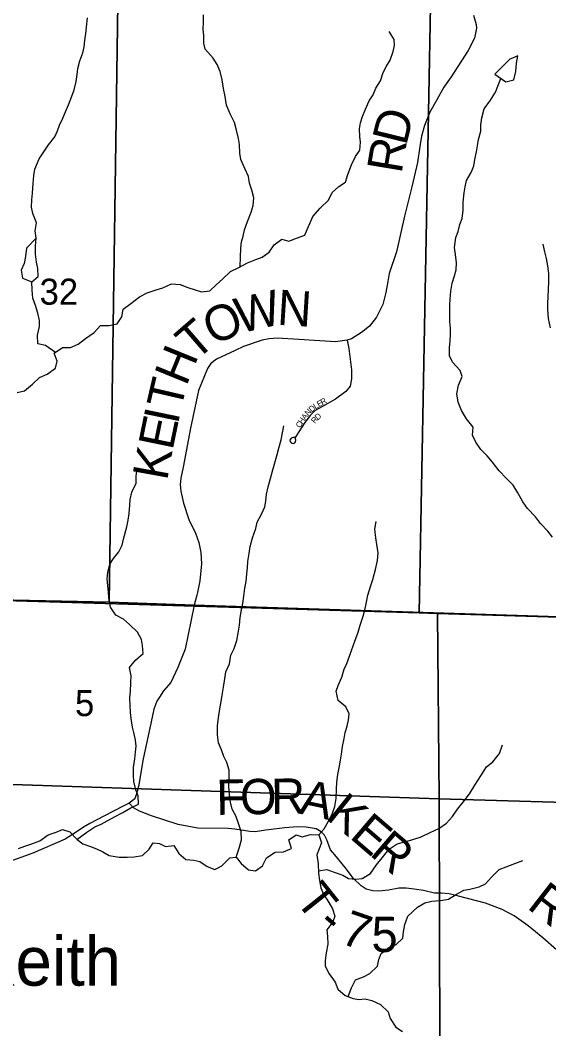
# Model space of a CAD drawing. Extents: x 2043100 to 2470832, y 443715 to 810583.
# Drawn here: x 2232918 to 2237420, y 603477 to 612057 of the extents above; entities that cross this region are included whole.
import ezdxf

# ---------------------------------------------------------------- set-up
doc = ezdxf.new("R2010")
doc.units = 0
for name, color, linetype in [('GM_X_County_Road', 7, 'Continuous'), ('GM_X_County_Road_Text', 7, 'Continuous'), ('GM_X_Minor_Lake', 7, 'Continuous'), ('GM_X_Minor_River', 7, 'Continuous'), ('GM_X_Section', 7, 'Continuous'), ('GM_X_Section_Text', 7, 'Continuous'), ('GM_X_Township', 7, 'Continuous'), ('GM_X_Township_Road', 7, 'Continuous'), ('GM_X_Township_Road_Text', 7, 'Continuous'), ('GM_X_Township_Subdivision', 7, 'Continuous'), ('GM_X_Township_Subdivision_Text', 7, 'Continuous'), ('GM_X_Unincorporated_Text', 7, 'Continuous')]:
    doc.layers.add(name, color=color, linetype=linetype)

msp = doc.modelspace()

# ---------------------------------------------------------------- linework, layer by layer
at = {"layer": 'GM_X_County_Road'}
for points in [[(2236778.2, 612098.4), (2236801.2, 612020), (2236802.8, 611987.9), (2236785.7, 611904), (2236732.4, 611800.4), (2236587.4, 611575.8), (2236526.3, 611488.4), (2236464.8, 611379), (2236405.4, 611273.5), (2236362, 611159.8), (2236336.8, 611070), (2236321.7, 610982), (2236301.9, 610846), (2236253.3, 610638.2), (2236192.1, 610390.5), (2236122.2, 610086.8), (2236059.8, 609903.3), (2236049, 609835.3), (2236031.7, 609739.3), (2236006.4, 609639.4), (2235953.1, 609531.9), (2235892, 609454.5), (2235823.3, 609399.3), (2235738.5, 609346.3), (2235703.6, 609335.1), (2235604.1, 609319.9), (2235290.1, 609339.9), (2235106.1, 609352.3), (2235037.9, 609347.1), (2234977.7, 609333.8), (2234821, 609281.7), (2234748.5, 609248.6), (2234589.4, 609174.4), (2234540.9, 609137), (2234514.3, 609093.2), (2234437.9, 608907.9), (2234369.8, 608586.1), (2234305.5, 608254.3), (2234286.3, 608160.4), (2234281.7, 608108.4), (2234284.9, 608050.2), (2234309.7, 607949.7), (2234354, 607810.9), (2234410.5, 607694), (2234439.6, 607615.5), (2234456.5, 607529.1), (2234461.3, 607432.9), (2234447.4, 607288.8), (2234427.1, 607189.1), (2234421.3, 607165.6)], [(2234421.3, 607165.6), (2234400.7, 607082.4), (2234322, 606707.3), (2234262, 606551.8), (2234200.3, 606422.3), (2234139.3, 606351), (2234104.6, 606299.3), (2234082.2, 606263.6), (2234057.3, 606195.7), (2234021.2, 606033.9), (2233965.9, 605774.2), (2233924.9, 605538.3), (2233912.2, 605484.3), (2233893.5, 605432.5), (2233847, 605397), (2233800.7, 605373.5), (2233631.4, 605285.5), (2233512.5, 605222.9), (2233458.1, 605193.5), (2233385.4, 605144.3), (2233300.7, 605091.3), (2233024.9, 604972.6), (2232789.7, 604887.4)]]:
    msp.add_lwpolyline(points, dxfattribs=at)
at = {"layer": 'GM_X_Minor_Lake'}
for points in [[(2236960.1, 611598.7), (2237052.5, 611533.4), (2237122.3, 611549.9), (2237137.8, 611620.1), (2237143.2, 611690.2), (2237156.7, 611754.4), (2237109.8, 611735.2)], [(2237109.8, 611735.2), (2237087, 611725.8), (2237027.5, 611665.3), (2236960.1, 611598.7)], [(2233053, 610201.9), (2232972.3, 610116.5), (2232962.9, 610046.3), (2232953.4, 609988.2), (2232927.8, 609931.9), (2232938.4, 609862), (2233018.3, 609831.2)], [(2233018.3, 609831.2), (2233069.9, 609877.7), (2233069.3, 609945.8), (2233056.8, 609997.7), (2233048.2, 610067.7), (2233049.6, 610133.8), (2233053, 610201.9)]]:
    msp.add_lwpolyline(points, dxfattribs=at)
at = {"layer": 'GM_X_Minor_River'}
for points in [[(2233217.9, 609231.6), (2233135, 609289.8), (2233068.9, 609305.2), (2233066.3, 609377.2), (2233083.6, 609451.5), (2233083.2, 609501.5), (2233068.7, 609563.4), (2233048.1, 609631.3), (2233025.5, 609693.2), (2233021, 609759.2), (2233018.3, 609831.2), (2233069.9, 609877.7), (2233069.3, 609945.8), (2233056.8, 609997.7), (2233048.2, 610067.7), (2233049.6, 610133.8), (2233053, 610201.9), (2233046.5, 610263.9), (2233057.8, 610334.1), (2233027.2, 610413.9), (2233014.7, 610465.8), (2233016.2, 610527.9), (2233021.6, 610586), (2233028.9, 610668.1), (2233034.3, 610736.2), (2233041.8, 610790.3), (2233081, 610876.8), (2233124.4, 610945.2), (2233159.9, 610997.6), (2233213.3, 611064.1), (2233236.8, 611114.3), (2233252.4, 611164.5), (2233281.8, 611224.8), (2233303.3, 611277.1), (2233328.8, 611337.3), (2233358.1, 611411.7), (2233377.6, 611463.9), (2233395, 611536.1), (2233404.4, 611594.3), (2233410, 611646.4), (2233427.4, 611710.6), (2233450.8, 611778.8), (2233462.3, 611831), (2233469.8, 611885.1), (2233477.3, 611943.2), (2233482.8, 611997.3), (2233492.1, 612077.5)], [(2234791.3, 609960.5), (2234795.2, 610040.8), (2234796.5, 610116.8), (2234802.1, 610170.9), (2234815.6, 610221.1), (2234827.1, 610273.2), (2234854.5, 610343.5), (2234883.8, 610423.9), (2234901.2, 610480.1), (2234906.7, 610546.2), (2234890.1, 610610.1), (2234871.6, 610670), (2234861.1, 610728), (2234830.5, 610795.8), (2234797.9, 610871.6), (2234789.4, 610925.5), (2234784.7, 610999.6), (2234778.3, 611051.6), (2234757.6, 611133.5), (2234743.1, 611185.4), (2234706.5, 611259.2), (2234675.8, 611335), (2234663.2, 611408.9), (2234648.6, 611474.9), (2234638, 611548.8), (2234621.3, 611620.8), (2234596.8, 611680.6), (2234562.4, 611734.4), (2234493.8, 611809.9), (2234481.3, 611861.8), (2234480.8, 611923.9), (2234476.2, 611983.9), (2234477.8, 612033.9), (2234479.2, 612102)], [(2232892.7, 608889.3), (2232954.6, 608903.8), (2233022, 608960.5), (2233083.5, 609017.1), (2233147.2, 609045.6), (2233218.7, 609096.3), (2233234.1, 609156.5), (2233207.6, 609224.3), (2233277.1, 609273), (2233347, 609273.6), (2233410.7, 609300.1), (2233474.3, 609348.7), (2233547.8, 609401.4), (2233603.2, 609459.9), (2233677.1, 609460.6), (2233743, 609473.2), (2233784.4, 609533.6), (2233793.8, 609597.7), (2233859.4, 609646.3), (2233932.8, 609705), (2234000.5, 609737.6), (2234076.2, 609762.3), (2234132, 609780.8), (2234205.6, 609815.5), (2234281.6, 609808.1), (2234345.8, 609782.7), (2234407.9, 609763.2), (2234462, 609747.6), (2234533.9, 609754.2), (2234587.4, 609804.8), (2234644.9, 609857.3), (2234710.4, 609917.9), (2234780, 609954.5), (2234853.6, 609993.2), (2234925.3, 610021.9), (2234979.1, 610040.3), (2235038.7, 610082.9), (2235080.1, 610147.3), (2235147.6, 610193.9), (2235205.7, 610178.4), (2235271.4, 610203), (2235343.2, 610227.6), (2235360.7, 610277.8), (2235384.2, 610328.1), (2235409.7, 610386.4), (2235473, 610457), (2235544.4, 610525.7), (2235575.8, 610590), (2235631.3, 610642.5), (2235688.9, 610679), (2235708.3, 610745.3), (2235739.6, 610827.6), (2235774.9, 610896), (2235810.4, 610952.4), (2235815.8, 611018.5), (2235811.4, 611068.5), (2235808.8, 611132.5), (2235816.4, 611182.6), (2235833.9, 611238.8), (2235857.3, 611299.1), (2235888.6, 611371.4), (2235924.2, 611421.8), (2235947.6, 611480), (2235985.1, 611540.4), (2236010.4, 611610.7), (2236037.9, 611665), (2236067.5, 611717.3), (2236094.8, 611789.6), (2236106.3, 611841.8), (2236103.9, 611891.8), (2236061.3, 611959.5)], [(2237452.4, 607659.5), (2237410, 607711.2), (2237349.4, 607776.7), (2237307, 607832.4), (2237238.4, 607903.9), (2237199.9, 607959.6), (2237155.3, 608035.3), (2237116.7, 608103), (2237056.2, 608162.5), (2236997.7, 608224.1), (2236939.1, 608297.6), (2236894.7, 608351.3), (2236842.2, 608404.9), (2236797.7, 608466.5), (2236771.2, 608528.4), (2236774.6, 608594.5), (2236718, 608666), (2236675.4, 608735.7), (2236648.8, 608807.6), (2236636.2, 608877.5), (2236649.5, 608953.7), (2236682.8, 609026.1), (2236664.4, 609077.9), (2236599.8, 609149.4), (2236575.4, 609201.3), (2236574.7, 609273.3), (2236580.2, 609327.4), (2236581.8, 609383.5), (2236581.3, 609437.6), (2236576.8, 609493.6), (2236576.1, 609573.6), (2236577.6, 609631.7), (2236581.1, 609683.8), (2236586.5, 609751.9), (2236597.9, 609820), (2236617.3, 609882.3), (2236630.8, 609934.4), (2236632.3, 609992.5), (2236623.7, 610064.5), (2236617.2, 610122.5), (2236628.4, 610208.7), (2236648, 610258.9), (2236663.4, 610319.1), (2236682.9, 610369.3), (2236690.3, 610441.4), (2236689.7, 610509.5), (2236699, 610589.6), (2236708.5, 610639.8), (2236720.1, 610691.9), (2236757.4, 610760.3), (2236780.9, 610818.5), (2236790.4, 610870.7), (2236803.8, 610936.9), (2236811.4, 610989), (2236820.9, 611041.1), (2236840.3, 611113.4), (2236841.8, 611165.4), (2236849.2, 611227.5), (2236870.5, 611303.8), (2236923.9, 611376.3), (2236965.2, 611444.8), (2236986.8, 611495), (2237012.3, 611561.8)], [(2237434.6, 609440.9), (2237418, 609518.8), (2237411.3, 609596.8), (2237410.8, 609646.9), (2237414.3, 609706.9), (2237417.8, 609763), (2237421.2, 609835.1), (2237418.6, 609901.2), (2237410, 609967.2), (2237399.4, 610029.1), (2237387, 610085.1), (2237370.4, 610153)], [(2234756.4, 604938.1), (2234783.7, 605014.4), (2234803.1, 605084.6), (2234800.5, 605154.7), (2234777.8, 605224.5), (2234753.3, 605288.3), (2234722.8, 605346.1), (2234710.3, 605404.1), (2234699.7, 605470), (2234695.1, 605536), (2234696.5, 605610.1), (2234697.9, 605676.2), (2234677.3, 605742.1), (2234650.9, 605793.9), (2234632.4, 605849.8), (2234607.9, 605909.6), (2234597.3, 605979.5), (2234598.6, 606057.6), (2234608, 606123.8), (2234619.3, 606197.9), (2234628.8, 606262), (2234638.3, 606316.2), (2234649.7, 606382.3), (2234657.2, 606438.4), (2234670.5, 606512.6), (2234701.9, 606582.9), (2234713.2, 606655.1), (2234740.7, 606711.4), (2234764.1, 606781.6), (2234775.5, 606841.8), (2234784.9, 606911.9), (2234790.3, 606976), (2234801.7, 607042.2), (2234813.3, 607096.3), (2234822.7, 607156.5), (2234832.1, 607226.6), (2234841.6, 607282.7), (2234849, 607346.8), (2234852.6, 607398.9), (2234858.1, 607453), (2234867.5, 607519.2), (2234876.9, 607579.3), (2234896.3, 607653.5), (2234923.6, 607731.8), (2234935, 607788), (2234972.4, 607856.3), (2235001.9, 607916.6), (2235009.4, 607966.8), (2235016.9, 608024.9), (2235030.3, 608089), (2235049.7, 608159.3), (2235071, 608233.5), (2235086.5, 608291.7), (2235107.8, 608363.9), (2235121.4, 608416.1), (2235140.7, 608486.3), (2235163.6, 608606.6)], [(2233400.4, 605088.2), (2233485.4, 605149.3), (2233552.9, 605195.9), (2233606.7, 605218.4), (2233658.4, 605246.9), (2233728.1, 605283.5), (2233791.7, 605318.1), (2233861.3, 605356.7), (2233927, 605387.3), (2233922.4, 605459.3), (2233901.9, 605511.2), (2233885.3, 605581.1), (2233882.9, 605633.1), (2233884.3, 605699.2), (2233895.6, 605775.3), (2233901.1, 605831.4), (2233904.6, 605881.5), (2233900.2, 605931.5), (2233889.7, 605985.5), (2233875.2, 606043.4), (2233864.6, 606117.3), (2233858.1, 606169.3), (2233853.6, 606229.3), (2233851, 606293.4), (2233856.6, 606347.5), (2233859.9, 606423.6), (2233863.4, 606479.6), (2233848.8, 606549.6), (2233900.2, 606612.1), (2233965.6, 606668.7), (2233961, 606736.7), (2233952.6, 606788.7), (2233916, 606852.4), (2233849.5, 606917.9), (2233799.2, 606961.5), (2233732.9, 606996.9), (2233688.3, 607064.6), (2233671.6, 607144.5), (2233669.2, 607194.5), (2233664.8, 607244.5), (2233658.2, 607304.5), (2233663.7, 607362.7), (2233681.1, 607428.8), (2233712.6, 607479.2), (2233758.1, 607535.6), (2233787.6, 607591.9), (2233799.1, 607642), (2233826.2, 607746.4), (2233837.7, 607804.5), (2233847.2, 607860.7), (2233852.5, 607930.8), (2233856.1, 607980.8), (2233869.5, 608043), (2233906.9, 608117.4), (2233906.3, 608179.4), (2233915.7, 608247.6)], [(2235460.2, 605126.3), (2235505.7, 605178.7), (2235543.2, 605243.1), (2235576.5, 605311.5), (2235598, 605369.7), (2235609.4, 605435.8), (2235610.7, 605515.9), (2235614.2, 605576), (2235623.6, 605640.1), (2235633.1, 605698.2), (2235646.5, 605762.4), (2235654, 605814.5), (2235663.4, 605878.7), (2235676.8, 605946.8), (2235686.4, 605998.9), (2235701.9, 606051.1), (2235713.4, 606105.3), (2235721, 606155.4), (2235692.4, 606217.2), (2235626, 606270.7), (2235609.3, 606348.6), (2235624.9, 606398.7), (2235656.2, 606469.1), (2235677.6, 606535.3), (2235699.2, 606585.5), (2235724.5, 606655.8), (2235753.8, 606734.1), (2235777.2, 606798.4), (2235796.7, 606852.6), (2235814.2, 606910.8), (2235839.5, 606987.1), (2235853, 607037.2), (2235866.4, 607107.4), (2235877.9, 607165.5), (2235905.1, 607247.8), (2235920.7, 607300), (2235943.9, 607384.3), (2235961.2, 607460.5), (2235966.6, 607526.6), (2235956, 607596.6), (2235945.5, 607654.5), (2235936.9, 607726.5), (2235948.3, 607792.7)], [(2235458, 604821.5), (2235528.8, 604832.7), (2235592.9, 604811.2), (2235665.1, 604783.8), (2235715.3, 604756.2), (2235777.3, 604750.8), (2235829.3, 604755.2), (2235900.8, 604799.8), (2235952.1, 604872.3), (2236058.9, 605005.4), (2236128.4, 605050), (2236182.3, 605066.5), (2236254, 605085.1), (2236333.8, 605111.8), (2236409.4, 605148.5), (2236483, 605181.2), (2236548.6, 605227.8), (2236600.1, 605282.2), (2236643.5, 605344.7), (2236700.8, 605419.2), (2236750.2, 605483.7), (2236789.5, 605550.1), (2236840.8, 605630.6), (2236888.1, 605705), (2236941.7, 605749.5), (2236999, 605820.1), (2237024.3, 605892.4)], [(2232903, 605010.2), (2232956.8, 605030.6), (2233016.6, 605051.2), (2233084.3, 605075.8), (2233155.8, 605126.4), (2233225.6, 605149.1), (2233279.4, 605171.5), (2233341.5, 605152.1), (2233402, 605086.5), (2233452.3, 605050.9), (2233516.5, 605029.5), (2233568.6, 605007.9), (2233622.8, 604982.3), (2233677, 604952.8), (2233761.1, 604937.5), (2233829, 604938.1), (2233889, 604940.6), (2233958.8, 604951.2), (2234016.3, 605005.8), (2234049.8, 605060.1), (2234105.8, 605052.6), (2234156, 605027), (2234225.9, 605037.6), (2234268.5, 604967.9), (2234328.9, 604918.4), (2234396.9, 604911), (2234446.9, 604901.4), (2234511.3, 604857.9), (2234575.5, 604832.5), (2234635.1, 604863), (2234704.5, 604931.7), (2234756.4, 604938.1), (2234800.9, 604882.4), (2234863.3, 604830.9), (2234923.3, 604821.4), (2234980.9, 604864), (2235014.3, 604932.3), (2235089.8, 604979), (2235161.7, 604981.6), (2235227.4, 605010.2), (2235206.8, 605084.1)], [(2235206.8, 605084.1), (2235268.4, 605126.7), (2235320.5, 605111.1), (2235390.2, 605131.7), (2235460.2, 605126.3), (2235482.8, 605060.5), (2235443.8, 604956), (2235454.4, 604882.1), (2235459.1, 604802), (2235467.7, 604740.1), (2235478.2, 604678.1), (2235500.7, 604622.3), (2235547.3, 604550.6), (2235577.7, 604496.8), (2235596.2, 604436.9), (2235580.7, 604386.8), (2235529.3, 604320.3), (2235533.8, 604264.3), (2235538.4, 604198.3), (2235523.1, 604124.1), (2235515.6, 604060), (2235516.1, 604009.9), (2235550.6, 603946.2), (2235601.2, 603874.5), (2235621.7, 603814.7), (2235684.2, 603761.2), (2235752.3, 603735.8), (2235802.4, 603728.2), (2235856.3, 603732.7), (2235912.4, 603717.1), (2235986.6, 603683.7), (2236051.1, 603622.2), (2236067.6, 603566.3), (2236118.2, 603492.7), (2236172.5, 603455.2)], [(2235710, 603751.5), (2235739.6, 603825.7), (2235774.9, 603894.1), (2235842.7, 603918.7), (2235894.4, 603947.1), (2235959.8, 604009.8), (2235971.2, 604067.9), (2235990.8, 604118.1), (2236056.3, 604168.7), (2236120, 604195.3), (2236177.5, 604249.8), (2236181, 604301.9), (2236194.5, 604364), (2236219.8, 604434.3), (2236301.1, 604511.1), (2236364.7, 604549.7), (2236424.5, 604564.2), (2236496.4, 604568.8), (2236566.3, 604581.4), (2236625.9, 604618), (2236695.5, 604656.6), (2236747.4, 604665), (2236827.2, 604685.7), (2236880.9, 604710.2), (2236930.4, 604768.7), (2236995.7, 604833.3), (2237057.5, 604855.9), (2237129.2, 604882.5), (2237198.9, 604909.1)]]:
    msp.add_lwpolyline(points, dxfattribs=at)
at = {"layer": 'GM_X_Section'}
for points in [[(2236416.6, 612484.5), (2236315.4, 607015.3), (2231159.8, 607169.8), (2231007.7, 607180.2), (2231075.5, 612589)], [(2241726, 612351.6), (2241567, 606857.8), (2236471.5, 607008.9), (2236315.4, 607015.3), (2236416.6, 612484.5)], [(2231159.8, 607169.8), (2236315.4, 607015.3), (2236471.5, 607008.9), (2236485.7, 605432.7), (2231161.8, 605611.2)], [(2236471.5, 607008.9), (2241567, 606857.8), (2241747.1, 606853.7), (2241761.4, 605281.2), (2236485.7, 605432.7)], [(2231161.8, 605611.2), (2236485.7, 605432.7), (2236499.3, 600090.5), (2231183, 600317.4)], [(2236485.7, 605432.7), (2241761.4, 605281.2), (2241794.9, 599939.5), (2236499.3, 600090.5)]]:
    msp.add_lwpolyline(points, close=True, dxfattribs=at)
at = {"layer": 'GM_X_Township'}
for points in [[(2258081.3, 633732.5), (2257992.6, 628603.2), (2257760.5, 615186.1), (2257653.2, 607589.5), (2257624.6, 606994.4), (2257596.4, 606358.1), (2253890.2, 606463.4), (2249021.7, 606637.8), (2248304.7, 606663.3), (2243521.3, 606786.8), (2239722.4, 606909.9), (2234400.7, 607082.4), (2233675.1, 607105.9), (2233758.1, 612789.2), (2233874.4, 620743.5), (2233877.9, 620982.4), (2233882.7, 621311.5), (2233884.4, 621427.4), (2233890.3, 621836.9), (2233896.9, 622286.3), (2233904.3, 622790.6), (2233907.5, 623014), (2234072.5, 630720.1), (2234171.5, 633589.1)], [(2234171.5, 633589.1), (2234072.5, 630720.1), (2233907.5, 623014), (2233904.3, 622790.6), (2233896.9, 622286.3), (2233890.3, 621836.9), (2233884.4, 621427.4), (2233882.7, 621311.5), (2233877.9, 620982.4), (2233874.4, 620743.5), (2233758.1, 612789.2), (2233675.1, 607105.9), (2232181.4, 607137.8), (2228778, 607244.9), (2226312.1, 607230.9), (2225669.9, 607239), (2225670.8, 607315.3), (2224362.8, 607365.3), (2223684.1, 607391.3), (2220321.1, 607518.2)], [(2225533.1, 595536.5), (2225566.1, 598355.5), (2225577.6, 599340.4), (2225594.9, 600820.5), (2225631.2, 603923.6), (2225640.9, 604756.9), (2225669.9, 607239), (2226312.1, 607230.9), (2228778, 607244.9), (2232181.4, 607137.8), (2233675.1, 607105.9), (2234400.7, 607082.4), (2239722.4, 606909.9)]]:
    msp.add_lwpolyline(points, dxfattribs=at)
at = {"layer": 'GM_X_Township_Road'}
msp.add_lwpolyline([(2237486.3, 604149), (2237367.5, 604252.6), (2237244.6, 604352.4), (2237123.6, 604438), (2237022.2, 604493.4), (2236880.8, 604547.3), (2236651.4, 604606.3), (2236571.5, 604625.3), (2236505.5, 604630.1), (2236447.5, 604630.9), (2236353.7, 604654.1), (2236271.8, 604665.2), (2236203.8, 604674), (2236141.8, 604672.8), (2236055.5, 604655.9), (2235971.3, 604648.9), (2235921.3, 604651.5), (2235865.4, 604664.3), (2235821.8, 604692.9), (2235756.5, 604755.8), (2235685.6, 604850.9), (2235596.9, 604958.2), (2235561.4, 605000.7), (2235528.5, 605085.3), (2235508.9, 605123.6), (2235481.3, 605154), (2235437.6, 605178.6), (2235353.7, 605191.6), (2235277.7, 605196.6), (2235171.4, 605185.9), (2235011.1, 605165.9), (2234918.8, 605153.1), (2234872.8, 605155.6), (2234747, 605175.3), (2234689, 605182), (2234430.8, 605183.3), (2234263.1, 605215.4), (2234035.8, 605288.4), (2233934.2, 605329.8), (2233882.6, 605358.5), (2233847, 605397)], dxfattribs=at)
at = {"layer": 'GM_X_Township_Subdivision'}
msp.add_lwpolyline([(2235703.6, 609335.1), (2235717.5, 609264.4), (2235739.2, 609083.8), (2235740.2, 609005.6), (2235727.4, 608943.7), (2235690.8, 608898), (2235603.9, 608833), (2235493.1, 608772.3), (2235430.6, 608737), (2235388, 608695.5), (2235343.2, 608635.9), (2235259.5, 608505.8), (2235242.7, 608508), (2235225, 608502.3), (2235215.2, 608485.3), (2235217.4, 608472), (2235226.3, 608461.2), (2235244, 608457.4), (2235256.9, 608460.7), (2235263.1, 608470.7), (2235266.7, 608484), (2235259.5, 608504.8)], dxfattribs=at)

# ---------------------------------------------------------------- texts
at = {"layer": 'GM_X_County_Road_Text'}
for s, rotation, p in [('D', 76.07948, (2236204.7, 610982)), ('R', 80.46003, (2236165.1, 610745)), ('W', 12.8901, (2234785.8, 609390.7)), ('N', 356.40231, (2235101.9, 609466.4)), ('O', 24.60645, (2234561.1, 609285.9)), ('T', 40.85695, (2234410.2, 609151.3)), ('H', 67.85901, (2234332.3, 608936.8)), ('T', 76.94916, (2234285.4, 608730.2)), ('I', 78.3043, (2234260.8, 608611.4)), ('E', 78.37488, (2234215.6, 608391.7)), ('K', 79.75672, (2234169.1, 608133.8))]:
    msp.add_text(s, height=300, rotation=rotation, dxfattribs=at).set_placement(p)
at = {"layer": 'GM_X_Section_Text'}
for s, height, p in [('32', 220.83, (2233083.4, 609637.1)), ('5', 220.8, (2233384.8, 606137.4))]:
    msp.add_text(s, height=height, rotation=0.00001, dxfattribs=at).set_placement(p)
at = {"layer": 'GM_X_Township_Road_Text'}
for s, rotation, p in [('F', 1.10244, (2234590.4, 605296.5)), ('O', 1.10017, (2234792.8, 605300.4)), ('R', 0.6245, (2235056.1, 605305.5)), ('A', 347.83273, (2235284.9, 605310)), ('K', 321.38059, (2235510.1, 605269.9)), ('E', 319.45309, (2235714.3, 605106.8)), ('R', 319.43681, (2235884.8, 604960.9)), ('T', 308.50721, (2235252.1, 604570)), ('R', 322.13871, (2237225.3, 604509)), ('-', 319.1918, (2235433.3, 604351.1)), ('7', 340.85331, (2235631.4, 604210.1)), ('5', 359.46393, (2235908.6, 604131.7))]:
    msp.add_text(s, height=300, rotation=rotation, dxfattribs=at).set_placement(p)
at = {"layer": 'GM_X_Township_Subdivision_Text'}
for s, rotation, p in [('E', 29.89061, (2235462.1, 608764.1)), ('R', 29.75994, (2235492.6, 608781.6)), ('N', 47.76747, (2235371.7, 608687.8)), ('D', 39.48933, (2235399.9, 608719.1)), ('L', 31.28709, (2235432.3, 608746)), ('C', 57.98689, (2235302.3, 608583.6)), ('H', 56.94039, (2235323.1, 608617)), ('A', 54.07867, (2235346.8, 608653.3)), ('R', 50.77893, (2235428.1, 608622.4)), ('D', 39.97068, (2235451.4, 608651.3))]:
    msp.add_text(s, height=50, rotation=rotation, dxfattribs=at).set_placement(p)
at = {"layer": 'GM_X_Unincorporated_Text'}
msp.add_text('Keith', height=416.67, rotation=0.00001, dxfattribs=at).set_placement((2232507, 603844.5))

doc.saveas('drawing.dxf')
